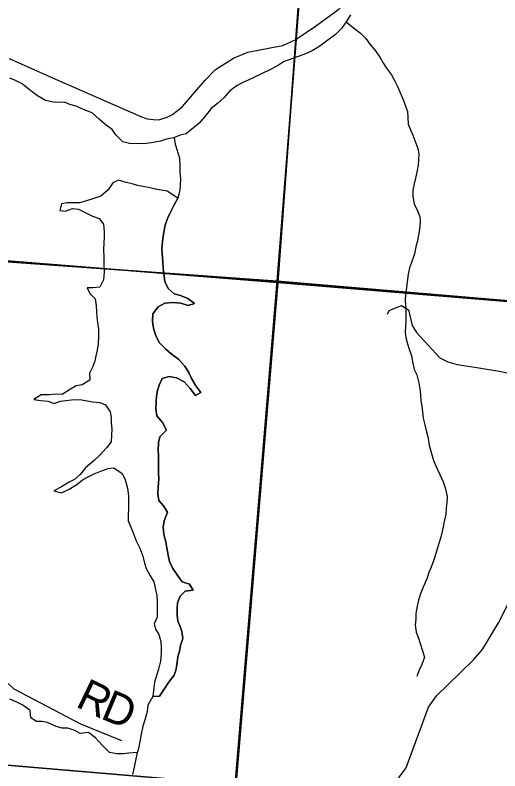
# Model space of a CAD drawing. Extents: x 1715311 to 2083412, y 146837 to 553079.
# Drawn here: x 1918088 to 1922693, y 369930 to 377110 of the extents above; entities that cross this region are included whole.
import ezdxf

# ---------------------------------------------------------------- set-up
doc = ezdxf.new("R2010")
doc.units = 0
for name, color, linetype in [('GM_X_County_Road', 7, 'Continuous'), ('GM_X_Minor_Lake', 7, 'Continuous'), ('GM_X_Minor_River', 7, 'Continuous'), ('GM_X_Section', 7, 'Continuous'), ('GM_X_State_Route', 7, 'Continuous'), ('GM_X_Township', 7, 'Continuous'), ('GM_X_Township_Road', 7, 'Continuous'), ('GM_X_Township_Road_Text', 7, 'Continuous'), ('GM_X_Township_ROW', 7, 'Continuous')]:
    doc.layers.add(name, color=color, linetype=linetype)

msp = doc.modelspace()

# ---------------------------------------------------------------- linework, layer by layer
at = {"layer": 'GM_X_County_Road'}
msp.add_lwpolyline([(1921594.6, 369679.3), (1921603.1, 369690.7), (1921782, 369933.1), (1921801.4, 369959.3), (1921826.7, 370030.2), (1922013.4, 370536.6), (1922091, 370644.6), (1922438.4, 370982), (1922524.4, 371080.7), (1922548, 371114.4), (1922679.6, 371335.4), (1922781.6, 371535.7)], dxfattribs=at)
at = {"layer": 'GM_X_Minor_Lake'}
for points in [[(1919634.3, 375372.3), (1919532.2, 375438.2), (1919476.3, 375448.3), (1919422.4, 375456.3), (1919354.5, 375472.5), (1919302.5, 375480.5), (1919250.6, 375492.6), (1919198.7, 375506.7), (1919142.8, 375520.7), (1919070.9, 375542.8), (1919016.9, 375516.9), (1918970.9, 375448.8), (1918900.9, 375388.9), (1918825, 375362.9), (1918757, 375343), (1918699.1, 375327), (1918637.1, 375325.1), (1918581.2, 375327.2), (1918529.2, 375317.2), (1918513.2, 375253.2), (1918565.1, 375247.1), (1918633.1, 375273), (1918689, 375267), (1918752.9, 375234.9), (1918822.8, 375198.8), (1918886.6, 375176.7), (1918926.5, 375122.6), (1918934.4, 375052.5), (1918934.4, 375002.4), (1918932.3, 374946.4), (1918928.2, 374880.3), (1918930.1, 374814.2), (1918932, 374746.2), (1918933.9, 374672.1), (1918927.8, 374596), (1918891.8, 374526), (1918825.9, 374520.1), (1918773.9, 374518.1), (1918797.8, 374464), (1918847.7, 374413.9), (1918859.6, 374347.8), (1918861.5, 374291.8), (1918865.4, 374241.7), (1918869.4, 374189.7), (1918881.3, 374127.6), (1918881.2, 374057.5), (1918877.1, 373985.5), (1918869, 373927.4), (1918855, 373873.3), (1918846.9, 373823.3), (1918826.9, 373773.3), (1918794.8, 373707.2), (1918796.7, 373643.2), (1918724.8, 373597.2), (1918668.8, 373587.3), (1918612.8, 373557.3), (1918534.9, 373507.3), (1918478.9, 373507.4), (1918409, 373503.5), (1918337.1, 373503.5), (1918267.1, 373457.6), (1918333, 373447.5), (1918403, 373443.4), (1918454.9, 373419.3), (1918520.8, 373441.3), (1918594.7, 373453.2), (1918652.7, 373457.1), (1918720.6, 373455.1), (1918772.5, 373447), (1918826.4, 373436.9), (1918894.3, 373428.8), (1918946.3, 373406.8), (1918992.1, 373342.6), (1919000, 373288.6), (1919000, 373236.5), (1919007.9, 373176.5), (1919003.8, 373122.4), (1919001.7, 373056.3), (1918957.7, 372998.3), (1918889.7, 372926.3), (1918837.7, 372878.3), (1918757.7, 372808.3), (1918705.7, 372744.3), (1918653.7, 372698.3), (1918601.7, 372674.4), (1918527.7, 372628.4), (1918455.8, 372590.5), (1918529.7, 372572.4), (1918601.6, 372606.3), (1918675.6, 372650.3), (1918727.6, 372694.3), (1918781.6, 372722.2), (1918839.5, 372752.2), (1918903.5, 372776.1), (1918971.4, 372804.1), (1919027.4, 372810), (1919105.2, 372755.9), (1919133.1, 372693.8), (1919155, 372615.7), (1919164.9, 372541.6), (1919164.7, 372425.5)], [(1919458.2, 370641.7), (1919504.6, 370705.5), (1919545, 370771.3), (1919597.4, 370839.1), (1919617.8, 370897), (1919626.3, 370963), (1919634.6, 371015), (1919649, 371067), (1919659.3, 371121), (1919681.7, 371187), (1919672.2, 371253.1), (1919654.6, 371303.3), (1919634.9, 371353.5), (1919627.3, 371409.6), (1919627.8, 371475.6), (1919630.1, 371525.7), (1919654.5, 371589.6), (1919704.8, 371637.3), (1919778.8, 371646.9), (1919743.2, 371703.2), (1919675.4, 371727.6), (1919627.9, 371792), (1919586.4, 371854.4), (1919554.9, 371920.7), (1919541.3, 371980.8), (1919527.8, 372049), (1919518.2, 372107.1), (1919500.7, 372177.3), (1919493.1, 372245.5), (1919505.5, 372305.5), (1919534.1, 372387.4), (1919496.5, 372447.7), (1919452.9, 372498), (1919443.4, 372562.2), (1919447.8, 372622.2), (1919452.3, 372704.3), (1919448.7, 372754.4), (1919449.8, 372922.6), (1919448.2, 372980.7), (1919450.7, 373048.7), (1919463, 373104.7), (1919525.4, 373166.4), (1919487.9, 373238.7), (1919434.4, 373303.2), (1919424.9, 373369.3), (1919427.4, 373439.4), (1919431.7, 373489.4), (1919442.1, 373543.4), (1919456.4, 373595.4), (1919484.8, 373659.3), (1919552.9, 373676.8), (1919620.7, 373664.4), (1919692.4, 373625.8), (1919749.9, 373561.4), (1919801.4, 373497), (1919853.5, 373524.7), (1919806, 373587.1), (1919764.5, 373657.4), (1919742.9, 373707.6), (1919699.4, 373774), (1919639.9, 373840.5), (1919570.3, 373891), (1919518.7, 373937.4), (1919459.1, 373995.8), (1919425.6, 374064.1), (1919402.1, 374134.4), (1919394.6, 374200.5), (1919397.1, 374270.6), (1919445.5, 374338.3), (1919509.6, 374372), (1919581.6, 374379.5), (1919661.5, 374373), (1919731.3, 374352.5), (1919791.3, 374370.1), (1919729.7, 374418.6), (1919660, 374447.1), (1919600.2, 374461.5), (1919540.6, 374513.9), (1919511.1, 374580.2), (1919499.6, 374652.4), (1919495.9, 374706.5), (1919492.4, 374768.5), (1919484.9, 374842.7), (1919483.2, 374892.8), (1919487.7, 374958.8), (1919496, 375010.8), (1919504.4, 375062.8), (1919512.7, 375112.8), (1919535.1, 375178.8), (1919567.5, 375244.6), (1919599.9, 375306.5), (1919634.3, 375372.3)], [(1919164.7, 372425.5), (1919160.6, 372355.4), (1919162.6, 372305.4), (1919186.5, 372245.3), (1919208.4, 372191.2), (1919238.2, 372117.1), (1919272.1, 372047), (1919299.9, 371970.8), (1919317.8, 371902.8), (1919333.8, 371852.7), (1919369.6, 371782.6), (1919405.5, 371726.5), (1919421.4, 371654.4), (1919433.3, 371596.3), (1919437.2, 371538.2), (1919437.1, 371470.2), (1919439, 371392.1), (1919409, 371326), (1919422.9, 371276), (1919454.8, 371225.9), (1919470.7, 371159.8), (1919476.6, 371099.7), (1919476.5, 371045.7), (1919468.4, 370973.6), (1919450.4, 370897.5), (1919434.3, 370845.5), (1919412.2, 370773.5), (1919396.3, 370636.1)], [(1919396.3, 370636.1), (1919458.2, 370641.7)]]:
    msp.add_lwpolyline(points, dxfattribs=at)
at = {"layer": 'GM_X_Minor_River'}
for points in [[(1921272.5, 377111.6), (1921232.1, 377045.8), (1921187.7, 376984), (1921131.4, 376926.3), (1921057.1, 376872.7), (1920982.8, 376813.2), (1920908.5, 376769.6), (1920840.4, 376738), (1920758.3, 376710.5), (1920692.2, 376684.9), (1920638.1, 376665.3), (1920579.9, 376627.6), (1920507.7, 376590), (1920433.6, 376554.5), (1920361.4, 376520.9), (1920301.3, 376493.3), (1920251.2, 376469.6), (1920197, 376441.9), (1920126.8, 376390.3)], [(1921232.1, 377045.8), (1921301.6, 376987.3), (1921369.2, 376938.8), (1921420.8, 376886.4), (1921456.4, 376834.1), (1921509.9, 376771.6), (1921551.5, 376711.3), (1921581.1, 376661), (1921616.7, 376606.7), (1921662.2, 376542.4), (1921691.8, 376488.1), (1921723.3, 376423.8), (1921776.4, 376297.3), (1921796, 376245.1), (1921815.7, 376192.9), (1921819.3, 376140.8), (1921822.9, 376074.7), (1921844.5, 376020.5), (1921866.1, 375968.3), (1921893.6, 375894), (1921913.2, 375843.9), (1921922.8, 375791.7), (1921920.4, 375735.7), (1921916.1, 375685.7), (1921907.8, 375633.6), (1921891.3, 375561.7), (1921876.9, 375507.7), (1921866.5, 375447.7), (1921866.1, 375383.6), (1921877.6, 375315.5), (1921909.1, 375249.2), (1921930.8, 375197), (1921934.4, 375146.9), (1921929.9, 375072.8), (1921919.6, 375020.8), (1921909.2, 374964.8), (1921894.8, 374908.9), (1921880.4, 374842.9), (1921851.9, 374761), (1921833.5, 374709), (1921821.1, 374649), (1921810.6, 374575), (1921804.3, 374519), (1921795.9, 374469), (1921793.4, 374394.9), (1921798.9, 374322.8), (1921800.5, 374262.7), (1921798.1, 374204.6), (1921793.4, 374096.5), (1921799, 374046.5), (1921816.6, 373988.2), (1921832.3, 373936.1), (1921853.8, 373873.9), (1921863.4, 373819.7), (1921878.9, 373743.5), (1921902.5, 373693.3), (1921922, 373617.1), (1921931.6, 373559), (1921937.2, 373504.9), (1921942.8, 373446.8), (1921950.5, 373396.6), (1921956.1, 373340.5), (1921963.7, 373282.4), (1921975.3, 373230.3), (1921996.7, 373150), (1922010.3, 373091.9), (1922019.8, 373021.7), (1922037.4, 372967.5), (1922062.8, 372879.3), (1922096.2, 372800.9), (1922123.8, 372744.7), (1922155.3, 372676.4), (1922176.9, 372608.2), (1922190.4, 372538), (1922187.9, 372475.9), (1922183.6, 372425.9), (1922179.2, 372369.9), (1922164.8, 372299.9), (1922150.3, 372231.9), (1922131.8, 372149.9), (1922109.3, 372080), (1922084.8, 371994), (1922064.4, 371934.1), (1922039.9, 371866.2), (1922017.6, 371814.2), (1921997.2, 371756.3), (1921962.7, 371676.4), (1921940.4, 371620.5), (1921919.9, 371550.6), (1921907.6, 371496.6), (1921895.1, 371424.6), (1921892.7, 371374.5), (1921888.3, 371314.5), (1921897.9, 371248.3), (1921919.5, 371192.1), (1921939, 371131.9), (1921954.7, 371079.8), (1921976.2, 371009.5), (1921951.7, 370939.6), (1921923.3, 370881.7), (1921903, 370827.8)], [(1920126.8, 376390.3), (1920074.4, 376328.6), (1920010.1, 376268.9), (1919951.8, 376221.3), (1919893.4, 376149.6), (1919837, 376083.9), (1919782.7, 376038.2), (1919712.4, 375982.5), (1919654.4, 375968.9), (1919592.3, 375945.3), (1919526.3, 375931.7), (1919470.2, 375912.1), (1919402.2, 375898.5), (1919336.2, 375888.9), (1919254.2, 375887.5), (1919174.3, 375890), (1919112.5, 375906.4), (1919045, 375972.9), (1919009.4, 376023.2), (1918955.7, 376061.6), (1918886.2, 376122.1), (1918818.7, 376180.6), (1918737, 376213.2), (1918669.3, 376245.7), (1918609.5, 376262.1), (1918557.7, 376282.5), (1918505.7, 376278.8), (1918451.8, 376281.2), (1918378, 376299.7), (1918300.3, 376342.2), (1918236.7, 376390.7), (1918155.3, 376457.3), (1918091.6, 376487.8), (1918037.8, 376510.2)], [(1919599.1, 375947.9), (1919607.9, 375885.1), (1919631.4, 375814.9), (1919650.9, 375750.7), (1919652.4, 375684.6), (1919651.9, 375610.5), (1919657.6, 375558.4), (1919657.1, 375494.3), (1919652.8, 375444.3), (1919634.3, 375372.3), (1919599.9, 375306.5), (1919567.5, 375244.6), (1919535.1, 375178.8), (1919512.7, 375112.8), (1919504.4, 375062.8), (1919496, 375010.8), (1919487.7, 374958.8), (1919483.2, 374892.8), (1919484.9, 374842.7), (1919492.4, 374768.5), (1919495.9, 374706.5), (1919499.6, 374652.4), (1919511.1, 374580.2), (1919540.6, 374513.9), (1919600.2, 374461.5), (1919660, 374447.1), (1919729.7, 374418.6), (1919791.3, 374370.1), (1919731.3, 374352.5), (1919661.5, 374373), (1919581.6, 374379.5), (1919509.6, 374372), (1919445.5, 374338.3), (1919397.1, 374270.6), (1919394.6, 374200.5), (1919402.1, 374134.4), (1919425.6, 374064.1), (1919459.1, 373995.8), (1919518.7, 373937.4), (1919570.3, 373891), (1919639.9, 373840.5), (1919699.4, 373774), (1919742.9, 373707.6), (1919764.5, 373657.4), (1919806, 373587.1), (1919853.5, 373524.7), (1919801.4, 373497), (1919749.9, 373561.4), (1919692.4, 373625.8), (1919620.7, 373664.4), (1919552.9, 373676.8), (1919484.8, 373659.3), (1919456.4, 373595.4), (1919442.1, 373543.4), (1919431.7, 373489.4), (1919427.4, 373439.4), (1919424.9, 373369.3), (1919434.4, 373303.2), (1919487.9, 373238.7), (1919525.4, 373166.4), (1919463, 373104.7), (1919450.7, 373048.7), (1919448.2, 372980.7), (1919449.8, 372922.6), (1919448.7, 372754.4), (1919452.3, 372704.3), (1919447.8, 372622.2), (1919443.4, 372562.2), (1919452.9, 372498), (1919496.5, 372447.7), (1919534.1, 372387.4), (1919505.5, 372305.5), (1919493.1, 372245.5), (1919500.7, 372177.3), (1919518.2, 372107.1), (1919527.8, 372049), (1919541.3, 371980.8), (1919554.9, 371920.7), (1919586.4, 371854.4), (1919627.9, 371792), (1919675.4, 371727.6), (1919743.2, 371703.2), (1919778.8, 371646.9), (1919704.8, 371637.3), (1919654.5, 371589.6), (1919630.1, 371525.7), (1919627.8, 371475.6), (1919627.3, 371409.6), (1919634.9, 371353.5), (1919654.6, 371303.3), (1919672.2, 371253.1), (1919681.7, 371187), (1919659.3, 371121), (1919649, 371067), (1919634.6, 371015), (1919626.3, 370963), (1919617.8, 370897), (1919597.4, 370839.1), (1919545, 370771.3), (1919504.6, 370705.5), (1919458.2, 370641.7)], [(1919248.7, 370104), (1919168.8, 370099), (1919116.9, 370093.3), (1919052.9, 370091.7), (1918985.1, 370104.2), (1918913.6, 370174.8), (1918852.2, 370245.2), (1918786.6, 370295.7), (1918706.6, 370286.2), (1918654.8, 370312.6), (1918589.1, 370335.1), (1918535.1, 370337.4), (1918477.3, 370351.8), (1918395.6, 370388.4), (1918341.8, 370398.8), (1918289.8, 370399.1), (1918238.1, 370435.5), (1918230.6, 370503.6), (1918161, 370556.2), (1918103.3, 370582.6), (1918037.5, 370611)], [(1919458.2, 370641.7), (1919396.3, 370636.1), (1919349.8, 370554.4), (1919343.4, 370494.3), (1919322.9, 370424.4), (1919300.5, 370354.4), (1919286, 370278.4), (1919275.6, 370224.4), (1919259.1, 370144.4), (1919244.7, 370088.5), (1919232.3, 370030.5), (1919217.9, 369964.5), (1919203.4, 369894.5)]]:
    msp.add_lwpolyline(points, dxfattribs=at)
at = {"layer": 'GM_X_Section'}
for points in [[(1915630.8, 380316.9), (1920992.4, 379865.9), (1920577.5, 374582.2), (1915275.7, 374963.1)], [(1920992.4, 379865.9), (1926912.1, 379353.7), (1926539.2, 374077.9), (1926287.1, 374098.4), (1920577.5, 374582.2)], [(1920577.5, 374582.2), (1920179.6, 369800.5), (1914909.9, 370247.4), (1915275.7, 374963.1)], [(1926287.1, 374098.4), (1925814.1, 368746.8), (1920128.2, 369126.6), (1920179.6, 369800.5), (1920577.5, 374582.2)], [(1920179.6, 369800.5), (1920128.2, 369126.6), (1919770.6, 364504.9), (1914481, 364999.8), (1914909.9, 370247.4)]]:
    msp.add_lwpolyline(points, close=True, dxfattribs=at)
at = {"layer": 'GM_X_State_Route'}
for points in [[(1920903.7, 376978.2), (1920906.5, 376980), (1921161.8, 377166), (1921306.8, 377318.9), (1921419.9, 377524), (1921686.1, 378337), (1921764.5, 378545.2), (1921803.7, 378596.6), (1921894.3, 378695.3), (1921974.1, 378773.8), (1922026.8, 378813), (1922094.4, 378827.8), (1922185, 378826.5), (1922642.1, 378825.1), (1922842.2, 378840), (1922901.7, 378849.5), (1922955.8, 378861.6), (1922973, 378868.9)], [(1918030.3, 376696.2), (1918444.9, 376513.2), (1919282.5, 376146.2), (1919341.7, 376125.4), (1919400.8, 376117.5), (1919452.9, 376115.8), (1919489.7, 376126.9), (1919525.1, 376136.7), (1919584.2, 376165.4), (1919677.2, 376241.9), (1919891.9, 376492.7), (1919992.7, 376593.6), (1920163.1, 376701.4), (1920298.6, 376757), (1920509.3, 376800.4), (1920632.4, 376819.6), (1920753.3, 376879.2), (1920903.7, 376978.2)]]:
    msp.add_lwpolyline(points, dxfattribs=at)
at = {"layer": 'GM_X_Township'}
for points in [[(1922091.4, 391805.2), (1921922.9, 390464.9), (1921388.6, 385401.8), (1921365.2, 385179.9), (1921167.8, 382502), (1920995.1, 380160.2), (1920753.3, 376879.2), (1920583.1, 374570.2), (1917491.8, 374817.2), (1916248.8, 374881.7), (1915243.3, 374954), (1914321.8, 375025.3), (1910477.2, 375323.1), (1909636, 375378.1), (1907481.5, 375598.1), (1904425.4, 375817.5), (1903813.5, 375878.3), (1902508, 375975.5)], [(1923184.5, 374353.4), (1920583.1, 374570.2), (1920753.3, 376879.2), (1920995.1, 380160.2), (1921167.8, 382502), (1921365.2, 385179.9), (1921388.6, 385401.8), (1921922.9, 390464.9), (1922091.4, 391805.2)], [(1902508, 375975.5), (1903813.5, 375878.3), (1904425.4, 375817.5), (1907481.5, 375598.1), (1909636, 375378.1), (1910477.2, 375323.1), (1914321.8, 375025.3), (1915243.3, 374954), (1916248.8, 374881.7), (1917491.8, 374817.2), (1920583.1, 374570.2), (1920186, 369777.3), (1920076.6, 368634.5), (1920000.7, 367388), (1919729.5, 364490), (1919727.8, 364268.9), (1919699.2, 363864.4), (1919439.1, 360580.1)], [(1919439.1, 360580.1), (1919699.2, 363864.4), (1919727.8, 364268.9), (1919729.5, 364490), (1920000.7, 367388), (1920076.6, 368634.5), (1920186, 369777.3), (1920583.1, 374570.2), (1923184.5, 374353.4)]]:
    msp.add_lwpolyline(points, dxfattribs=at)
at = {"layer": 'GM_X_Township_Road'}
msp.add_lwpolyline([(1917743, 371010.1), (1918076.4, 370709.4), (1918708.5, 370378.8), (1919099.7, 370218)], dxfattribs=at)
at = {"layer": 'GM_X_Township_ROW'}
msp.add_lwpolyline([(1921625.3, 374269.4), (1921641.8, 374302.9), (1921758.7, 374352.6), (1921825.4, 374310.5), (1921858.3, 374160.8), (1921900, 374093.7), (1922121.5, 373855), (1922198.1, 373815.7), (1922287.8, 373791.4), (1922493.2, 373759.7), (1922704.2, 373724.2), (1922911.5, 373675.7), (1922959, 373664.9)], dxfattribs=at)

# ---------------------------------------------------------------- texts
at = {"layer": 'GM_X_Township_Road_Text'}
for s, rotation, p in [('R', 334.3217, (1918652.5, 370546)), ('D', 337.34828, (1918890.1, 370432.3))]:
    msp.add_text(s, height=300, rotation=rotation, dxfattribs=at).set_placement(p)

doc.saveas('drawing.dxf')
